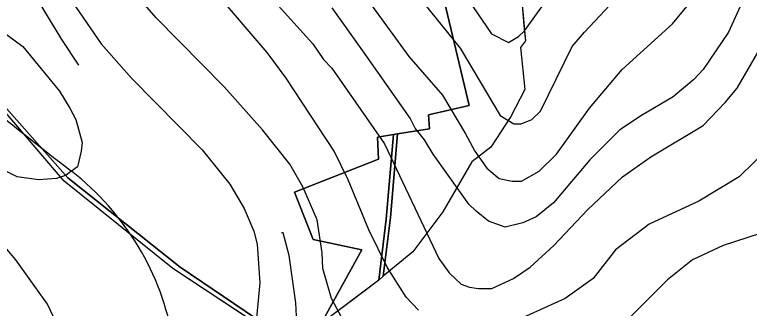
# Model space of a CAD drawing. Extents: x -510989 to -501240, y -1184665 to -1176089.
# Drawn here: x -510569 to -510055, y -1181430 to -1181225 of the extents above; entities that cross this region are included whole.
import ezdxf

# ---------------------------------------------------------------- set-up
doc = ezdxf.new("R2010")
doc.units = 0
for name, color, linetype in [('lesni_pozemek', 7, 'Continuous'), ('NAVRH_rozvodnice', 7, 'Continuous'), ('orna_puda', 7, 'Continuous'), ('ostatni_plocha_x_ostatni_komunikace', 7, 'Continuous'), ('popis', 7, 'Continuous'), ('STAV_povodi', 7, 'Continuous'), ('vrstevnice_01', 7, 'Continuous'), ('vrstevnice_02', 7, 'Continuous'), ('vrstevnice_03', 7, 'Continuous')]:
    doc.layers.add(name, color=color, linetype=linetype)

msp = doc.modelspace()

# ---------------------------------------------------------------- linework, layer by layer
at = {"layer": 'lesni_pozemek'}
for points in [[(-510225.49, -1181155.13), (-510217.46, -1181190.25), (-510216.66, -1181204.4), (-510214.11, -1181215.27), (-510212.77, -1181232.18), (-510211.57, -1181242.96), (-510215.05, -1181247.66), (-510212.1, -1181277.05), (-510221.88, -1181295.73), (-510235.69, -1181317.33), (-510249.09, -1181327.4), (-510269.28, -1181362.34), (-510290.33, -1181390.24), (-510310.91, -1181407.34), (-510305.98, -1181366.27), (-510300.88, -1181307.98), (-510278.61, -1181304.45), (-510279.31, -1181294.53), (-510251, -1181288.03), (-510281.1, -1181160.69)], [(-510315.04, -1181310.22), (-510303.9, -1181308.46), (-510308.8, -1181367.58), (-510313.99, -1181410.15), (-510354.3, -1181440.3), (-510325.93, -1181388.95), (-510360.01, -1181381.65), (-510372.94, -1181348.66), (-510314.35, -1181325.7)]]:
    msp.add_lwpolyline(points, close=True, dxfattribs=at)
at = {"layer": 'NAVRH_rozvodnice'}
for centre, radius, start, end in [((-508464.12, -1178662.96), 3376.02, 229.44486, 232.29578), ((-510645.06, -1181484.35), 190.03, 9.7166, 52.2958)]:
    msp.add_arc(centre, radius, start, end, dxfattribs=at)
at = {"layer": 'orna_puda'}
msp.add_lwpolyline([(-510281.1, -1181160.69), (-510251, -1181288.03), (-510279.31, -1181294.53), (-510278.61, -1181304.45), (-510300.88, -1181307.98), (-510303.9, -1181308.46), (-510315.04, -1181310.22), (-510314.35, -1181325.7), (-510372.94, -1181348.66), (-510360.01, -1181381.65), (-510325.93, -1181388.95), (-510354.3, -1181440.3), (-510369.89, -1181457.14), (-510452.88, -1181401.01), (-510531.48, -1181338.64), (-510613.69, -1181246.08), (-510634.89, -1181221.39), (-510514.43, -1181142.06), (-510477.01, -1181203.94), (-510466.68, -1181202.97), (-510423.7, -1181191), (-510379.26, -1181178.63), (-510333.72, -1181165.95), (-510328.23, -1181165.4)], close=True, dxfattribs=at)
at = {"layer": 'ostatni_plocha_x_ostatni_komunikace'}
for points in [[(-510727.55, -1181014.91), (-510724.51, -1181015.07), (-510721.1, -1181053.89), (-510720.52, -1181062.49), (-510717.45, -1181107.68), (-510710.66, -1181133.17), (-510634.89, -1181221.39), (-510613.69, -1181246.08), (-510531.48, -1181338.64), (-510452.88, -1181401.01), (-510369.89, -1181457.14), (-510371.19, -1181459.27), (-510373, -1181458), (-510458, -1181402), (-510534, -1181341), (-510573, -1181295), (-510616, -1181247), (-510636.87, -1181222.69), (-510713, -1181134), (-510720, -1181110), (-510725, -1181037)], [(-510303.9, -1181308.46), (-510300.88, -1181307.98), (-510305.98, -1181366.27), (-510310.91, -1181407.34), (-510313.99, -1181410.15), (-510308.8, -1181367.58)]]:
    msp.add_lwpolyline(points, close=True, dxfattribs=at)
at = {"layer": 'popis'}
for points in [[(-510214.11, -1181215.27), (-510211.57, -1181242.96), (-510215.05, -1181247.66), (-510212.1, -1181277.05), (-510221.88, -1181295.73), (-510228.79, -1181306.53), (-510235.69, -1181317.33), (-510249.09, -1181327.4), (-510269.28, -1181362.34), (-510279.8, -1181376.29), (-510290.33, -1181390.24), (-510310.91, -1181407.34), (-510313.99, -1181410.15), (-510334.15, -1181425.23), (-510354.3, -1181440.3)], [(-510371.19, -1181459.27), (-510458, -1181402), (-510496, -1181371.5), (-510534, -1181341), (-510573, -1181295)]]:
    msp.add_lwpolyline(points, dxfattribs=at)
at = {"layer": 'STAV_povodi'}
for centre, radius, start, end in [((-508464.12, -1178662.96), 3376.02, 229.44486, 232.29578), ((-510645.06, -1181484.35), 190.03, 9.7166, 52.2958)]:
    msp.add_arc(centre, radius, start, end, dxfattribs=at)
at = {"layer": 'vrstevnice_01'}
for points in [[(-510570.09, -1181165), (-510555.91, -1181174), (-510547.59, -1181182), (-510539.91, -1181194), (-510528.09, -1181216), (-510508.19, -1181245), (-510486.81, -1181269), (-510437.5, -1181319), (-510418.09, -1181343), (-510408.09, -1181360), (-510401.31, -1181376), (-510399.09, -1181385), (-510397.31, -1181412), (-510400.91, -1181451)], [(-510315.5, -1181176), (-510257.19, -1181248), (-510229.19, -1181295), (-510219.69, -1181301), (-510214.59, -1181301), (-510207.09, -1181298), (-510201.09, -1181292), (-510179, -1181247), (-510170.41, -1181237), (-510152.59, -1181218)], [(-510050.59, -1181187), (-510058, -1181211), (-510069.69, -1181237), (-510087.31, -1181263), (-510093.81, -1181270), (-510108.41, -1181282), (-510130.59, -1181295), (-510145.59, -1181305), (-510166.69, -1181326), (-510192.09, -1181356), (-510204.19, -1181366), (-510213.31, -1181370), (-510225.69, -1181373), (-510231.69, -1181371), (-510237.5, -1181369), (-510246, -1181362), (-510251.09, -1181357), (-510276, -1181322), (-510282.09, -1181312), (-510288.59, -1181304), (-510292.09, -1181297), (-510325.31, -1181250)], [(-510286.31, -1181431), (-510294.91, -1181422), (-510308.19, -1181401), (-510321, -1181375), (-510335.41, -1181340), (-510345.31, -1181320), (-510378.81, -1181269), (-510392.09, -1181251), (-510429.69, -1181207)], [(-510325.31, -1181250), (-510346.59, -1181220)], [(-510040.69, -1181317), (-510062.19, -1181338), (-510090.31, -1181355), (-510125.09, -1181371), (-510148.69, -1181389), (-510164.31, -1181409), (-510183.81, -1181423), (-510226.09, -1181442)], [(-510528, -1181464), (-510545.69, -1181427), (-510567.69, -1181396), (-510580.59, -1181381)]]:
    msp.add_lwpolyline(points, dxfattribs=at)
at = {"layer": 'vrstevnice_02'}
for points in [[(-510347.19, -1181423), (-510353.09, -1181402), (-510353.69, -1181391), (-510357.19, -1181368), (-510367.09, -1181345), (-510376.31, -1181329), (-510395.41, -1181305), (-510422.19, -1181275), (-510469.59, -1181227), (-510498, -1181194), (-510518.81, -1181155), (-510526.81, -1181147), (-510540.91, -1181140), (-510612.5, -1181135)], [(-510410.69, -1181189), (-510360.09, -1181245), (-510352.81, -1181256), (-510346.81, -1181262), (-510310.09, -1181315), (-510272.19, -1181395), (-510264.91, -1181405), (-510256.5, -1181413), (-510250.69, -1181415), (-510244.41, -1181416), (-510235, -1181416), (-510220, -1181409), (-510208.31, -1181401), (-510191.69, -1181386), (-510168.19, -1181361), (-510143.81, -1181338), (-510123.91, -1181324), (-510087.5, -1181302), (-510071.91, -1181286), (-510063.59, -1181276), (-510049.19, -1181251)], [(-510267.81, -1181190), (-510235.31, -1181238), (-510223.5, -1181244), (-510216.5, -1181240), (-510212.19, -1181236), (-510192.81, -1181209)], [(-510319.81, -1181217), (-510293.09, -1181254), (-510269.59, -1181281), (-510253.41, -1181308), (-510247, -1181320), (-510238.5, -1181332), (-510230, -1181339), (-510220.81, -1181341), (-510214.41, -1181341), (-510202, -1181334), (-510189.91, -1181322), (-510166.81, -1181290), (-510144.09, -1181263), (-510108.91, -1181231), (-510098.81, -1181219)], [(-510584.41, -1181231), (-510562.91, -1181247), (-510537.19, -1181278), (-510529.91, -1181290), (-510525.81, -1181298), (-510521.31, -1181314), (-510522, -1181320), (-510524.69, -1181331), (-510533, -1181337), (-510539.31, -1181339), (-510551.91, -1181340), (-510566.69, -1181338), (-510580.81, -1181331)], [(-510039.59, -1181375), (-510073.31, -1181386), (-510094.91, -1181396), (-510112.31, -1181410), (-510139.31, -1181437), (-510155.5, -1181448), (-510171, -1181455), (-510201.69, -1181460), (-510214.41, -1181469), (-510229, -1181482), (-510247.69, -1181491), (-510263, -1181492), (-510278.09, -1181487), (-510313.5, -1181466), (-510326.5, -1181454), (-510338.59, -1181439), (-510347.19, -1181423)]]:
    msp.add_lwpolyline(points, dxfattribs=at)
at = {"layer": 'vrstevnice_03'}
for points in [[(-510730.91, -1181071), (-510729, -1181117), (-510727, -1181134), (-510720, -1181150), (-510715.81, -1181156), (-510705.91, -1181167), (-510693.31, -1181175), (-510681.69, -1181180), (-510661.5, -1181183), (-510655.69, -1181184), (-510615.09, -1181180), (-510603.59, -1181180), (-510597.59, -1181181), (-510586, -1181184), (-510575.69, -1181189), (-510567.31, -1181196), (-510558.59, -1181206), (-510556.31, -1181208), (-510535.69, -1181242), (-510523.81, -1181260)], [(-510182.81, -1181483), (-510183.41, -1181484), (-510189.69, -1181485), (-510205.5, -1181492), (-510223.31, -1181502), (-510236.5, -1181507), (-510238, -1181508), (-510263.09, -1181516), (-510283.91, -1181519), (-510297.41, -1181518), (-510315.31, -1181513), (-510326.09, -1181508), (-510337.69, -1181501), (-510348.19, -1181491), (-510356.09, -1181481), (-510364.41, -1181466), (-510369.59, -1181443), (-510371.31, -1181440), (-510372.09, -1181426), (-510376.69, -1181393), (-510381, -1181377), (-510382, -1181377)]]:
    msp.add_lwpolyline(points, dxfattribs=at)

doc.saveas('drawing.dxf')
